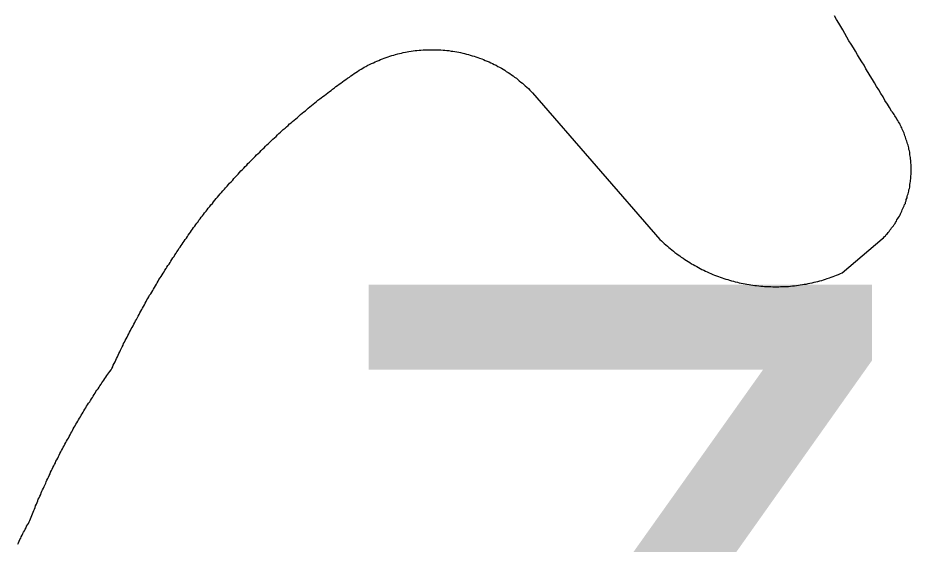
# Model space of a CAD drawing. Extents: x 1268485 to 1426702, y 514839 to 616766.
# Drawn here: x 1368983.9 to 1369364.9, y 570228.6 to 570453 of the extents above; entities that cross this region are included whole.
import ezdxf

# ---------------------------------------------------------------- set-up
doc = ezdxf.new("R2010")
doc.units = 0
doc.layers.add('Old_Level_13', color=7, linetype='Continuous')
doc.layers.add('Old_Level_35', color=7, linetype='Continuous')

msp = doc.modelspace()

# ---------------------------------------------------------------- linework, layer by layer
at = {"layer": 'Old_Level_35'}
for p, q in [((1369203.401, 570421.012), (1369257.74, 570358.522)), ((1369335.455, 570344.271), (1369352.577, 570358.829))]:
    msp.add_line(p, q, dxfattribs=at)
for points in [[(1369356.473, 570413.271), (1369355.653, 570414.758), (1369354.73, 570416.244), (1369353.705, 570417.731), (1369352.884, 570419.269), (1369351.962, 570420.755), (1369351.141, 570422.242), (1369350.116, 570423.728), (1369349.296, 570425.266), (1369348.373, 570426.753), (1369347.45, 570428.24), (1369346.528, 570429.727), (1369345.605, 570431.264), (1369344.785, 570432.751), (1369343.862, 570434.238), (1369342.837, 570435.776), (1369342.017, 570437.262), (1369341.094, 570438.749), (1369340.274, 570440.235), (1369339.351, 570441.773), (1369338.326, 570443.26), (1369337.505, 570444.746), (1369336.583, 570446.336), (1369335.762, 570447.822), (1369334.84, 570449.309), (1369334.02, 570450.795), (1369333.097, 570452.333), (1369332.174, 570453.82)], [(1369126.609, 570428.752), (1369127.327, 570429.265), (1369128.045, 570429.727), (1369128.762, 570430.188), (1369129.48, 570430.649), (1369130.3, 570431.059), (1369131.018, 570431.52), (1369131.633, 570431.93), (1369132.351, 570432.29), (1369133.171, 570432.751), (1369133.889, 570433.11), (1369134.709, 570433.52), (1369135.529, 570433.878), (1369136.247, 570434.238), (1369136.964, 570434.545), (1369137.785, 570434.853), (1369138.605, 570435.263), (1369139.425, 570435.571), (1369140.143, 570435.826), (1369140.963, 570436.134), (1369141.783, 570436.391), (1369142.603, 570436.698), (1369143.424, 570436.954), (1369144.244, 570437.108), (1369144.962, 570437.364), (1369145.884, 570437.621), (1369146.602, 570437.826), (1369147.525, 570437.98), (1369148.242, 570438.185), (1369149.165, 570438.39), (1369149.985, 570438.492), (1369150.703, 570438.646), (1369151.626, 570438.8), (1369152.548, 570438.954), (1369153.369, 570439.005), (1369154.086, 570439.107), (1369155.009, 570439.21), (1369155.829, 570439.262), (1369156.752, 570439.312), (1369157.47, 570439.364), (1369158.392, 570439.415), (1369159.213, 570439.415), (1369160.135, 570439.415), (1369160.956, 570439.415), (1369161.776, 570439.415), (1369162.596, 570439.415), (1369163.519, 570439.364), (1369164.339, 570439.312), (1369165.262, 570439.262), (1369165.979, 570439.21), (1369166.902, 570439.107), (1369167.722, 570439.005), (1369168.645, 570438.851), (1369169.363, 570438.749), (1369170.285, 570438.646), (1369171.106, 570438.492), (1369171.926, 570438.339), (1369172.746, 570438.185), (1369173.669, 570437.98), (1369174.386, 570437.826), (1369175.207, 570437.569), (1369176.027, 570437.364), (1369176.847, 570437.108), (1369177.667, 570436.852), (1369178.488, 570436.647), (1369179.205, 570436.391), (1369180.128, 570436.134), (1369180.846, 570435.826), (1369181.768, 570435.519), (1369182.486, 570435.211), (1369183.204, 570434.853), (1369184.024, 570434.545), (1369184.844, 570434.186), (1369185.664, 570433.878), (1369186.382, 570433.52), (1369187.1, 570433.11), (1369187.92, 570432.751), (1369188.638, 570432.29), (1369189.355, 570431.93), (1369190.175, 570431.52), (1369190.893, 570431.059), (1369191.611, 570430.649), (1369192.226, 570430.188), (1369193.046, 570429.675), (1369193.764, 570429.265), (1369194.379, 570428.752), (1369195.097, 570428.24), (1369195.712, 570427.727), (1369196.532, 570427.266), (1369197.147, 570426.753), (1369197.762, 570426.189), (1369198.48, 570425.626), (1369199.095, 570425.113), (1369199.71, 570424.549), (1369200.326, 570423.985), (1369201.043, 570423.37), (1369201.658, 570422.806), (1369202.274, 570422.191), (1369202.786, 570421.627), (1369203.401, 570421.012)], [(1369063.453, 570369.8), (1369064.171, 570370.517), (1369064.581, 570371.184), (1369065.094, 570371.85), (1369065.709, 570372.568), (1369066.222, 570373.235), (1369066.837, 570373.901), (1369067.349, 570374.568), (1369067.964, 570375.234), (1369068.477, 570375.951), (1369069.092, 570376.566), (1369069.605, 570377.233), (1369070.22, 570377.951), (1369070.733, 570378.566), (1369071.348, 570379.232), (1369071.963, 570379.899), (1369072.476, 570380.565), (1369073.091, 570381.18), (1369073.706, 570381.898), (1369074.219, 570382.513), (1369074.834, 570383.128), (1369075.551, 570383.795), (1369075.961, 570384.461), (1369076.577, 570385.128), (1369077.294, 570385.743), (1369077.909, 570386.358), (1369078.422, 570387.024), (1369079.037, 570387.691), (1369079.652, 570388.306), (1369080.268, 570388.921), (1369080.883, 570389.587), (1369081.498, 570390.202), (1369082.011, 570390.818), (1369082.626, 570391.433), (1369083.241, 570392.048), (1369083.856, 570392.663), (1369084.471, 570393.33), (1369085.086, 570393.945), (1369085.701, 570394.56), (1369086.419, 570395.175), (1369087.034, 570395.79), (1369087.649, 570396.456), (1369088.265, 570397.021), (1369088.88, 570397.636), (1369089.495, 570398.251), (1369090.11, 570398.866), (1369090.725, 570399.43), (1369091.34, 570400.045), (1369091.956, 570400.609), (1369092.673, 570401.275), (1369093.288, 570401.89), (1369094.006, 570402.455), (1369094.621, 570403.07), (1369095.236, 570403.633), (1369095.852, 570404.248), (1369096.467, 570404.813), (1369097.082, 570405.376), (1369097.902, 570405.991), (1369098.517, 570406.556), (1369099.132, 570407.119), (1369099.748, 570407.734), (1369100.465, 570408.299), (1369101.08, 570408.862), (1369101.798, 570409.426), (1369102.516, 570409.99), (1369103.131, 570410.554), (1369103.746, 570411.118), (1369104.464, 570411.733), (1369105.079, 570412.297), (1369105.797, 570412.861), (1369106.514, 570413.373), (1369107.129, 570413.938), (1369107.745, 570414.501), (1369108.462, 570415.065), (1369109.077, 570415.629), (1369109.898, 570416.193), (1369110.513, 570416.757), (1369111.23, 570417.269), (1369111.846, 570417.834), (1369112.666, 570418.397), (1369113.281, 570418.859), (1369113.999, 570419.422), (1369114.614, 570419.935), (1369115.331, 570420.499), (1369116.049, 570421.012), (1369116.767, 570421.575), (1369117.485, 570422.088), (1369118.1, 570422.601), (1369118.92, 570423.113), (1369119.535, 570423.678), (1369120.253, 570424.19), (1369120.97, 570424.703), (1369121.586, 570425.164), (1369122.406, 570425.728), (1369123.123, 570426.241), (1369123.739, 570426.753), (1369124.456, 570427.266), (1369125.277, 570427.727), (1369125.892, 570428.24), (1369126.609, 570428.752)], [(1369352.577, 570358.829), (1369353.089, 570359.24), (1369353.499, 570359.701), (1369353.91, 570360.111), (1369354.217, 570360.572), (1369354.73, 570360.982), (1369355.14, 570361.495), (1369355.55, 570361.957), (1369355.858, 570362.418), (1369356.268, 570362.88), (1369356.575, 570363.392), (1369356.985, 570363.853), (1369357.293, 570364.315), (1369357.601, 570364.828), (1369358.011, 570365.289), (1369358.216, 570365.801), (1369358.626, 570366.314), (1369358.831, 570366.878), (1369359.241, 570367.391), (1369359.549, 570367.852), (1369359.856, 570368.416), (1369360.164, 570368.929), (1369360.369, 570369.492), (1369360.676, 570370.005), (1369360.881, 570370.569), (1369361.086, 570371.133), (1369361.394, 570371.645), (1369361.599, 570372.209), (1369361.907, 570372.773), (1369362.112, 570373.337), (1369362.419, 570373.901), (1369362.522, 570374.413), (1369362.727, 570374.978), (1369362.829, 570375.541), (1369363.137, 570376.208), (1369363.239, 570376.771), (1369363.342, 570377.336), (1369363.65, 570377.899), (1369363.752, 570378.514), (1369363.855, 570379.079), (1369363.957, 570379.642), (1369364.162, 570380.257), (1369364.265, 570380.822), (1369364.367, 570381.437), (1369364.367, 570382), (1369364.47, 570382.615), (1369364.675, 570383.18), (1369364.675, 570383.795), (1369364.777, 570384.358), (1369364.777, 570385.025), (1369364.777, 570385.64), (1369364.88, 570386.204), (1369364.88, 570386.819), (1369364.88, 570387.383), (1369364.88, 570387.999), (1369364.88, 570388.614), (1369364.88, 570389.177), (1369364.88, 570389.792), (1369364.88, 570390.459), (1369364.777, 570391.023), (1369364.777, 570391.638), (1369364.777, 570392.202), (1369364.675, 570392.817), (1369364.675, 570393.381), (1369364.47, 570393.996), (1369364.367, 570394.56), (1369364.265, 570395.175), (1369364.265, 570395.739), (1369364.162, 570396.354), (1369363.957, 570396.918), (1369363.855, 570397.584), (1369363.752, 570398.149), (1369363.547, 570398.712), (1369363.342, 570399.327), (1369363.239, 570399.892), (1369363.034, 570400.455), (1369362.829, 570401.019), (1369362.624, 570401.583), (1369362.522, 570402.147), (1369362.214, 570402.711), (1369362.112, 570403.275), (1369361.907, 570403.838), (1369361.599, 570404.351), (1369361.394, 570404.915), (1369361.086, 570405.479), (1369360.881, 570406.043), (1369360.676, 570406.556), (1369360.369, 570407.119), (1369360.164, 570407.632), (1369359.754, 570408.196), (1369359.549, 570408.709), (1369359.241, 570409.272), (1369358.831, 570409.734), (1369358.626, 570410.247), (1369358.216, 570410.759), (1369357.908, 570411.272), (1369357.601, 570411.733), (1369357.293, 570412.245), (1369356.883, 570412.758), (1369356.473, 570413.271)], [(1369023.981, 570303.415), (1369024.391, 570304.183), (1369024.596, 570304.901), (1369025.006, 570305.618), (1369025.416, 570306.336), (1369025.621, 570307.003), (1369026.031, 570307.669), (1369026.339, 570308.438), (1369026.646, 570309.104), (1369026.954, 570309.822), (1369027.364, 570310.54), (1369027.672, 570311.257), (1369027.979, 570311.924), (1369028.389, 570312.642), (1369028.8, 570313.36), (1369029.005, 570314.077), (1369029.415, 570314.743), (1369029.722, 570315.461), (1369030.132, 570316.128), (1369030.542, 570316.794), (1369030.85, 570317.563), (1369031.158, 570318.229), (1369031.465, 570318.947), (1369031.875, 570319.614), (1369032.285, 570320.331), (1369032.593, 570320.997), (1369033.003, 570321.664), (1369033.413, 570322.382), (1369033.721, 570323.048), (1369034.131, 570323.766), (1369034.541, 570324.432), (1369034.849, 570325.15), (1369035.259, 570325.816), (1369035.669, 570326.483), (1369035.976, 570327.201), (1369036.386, 570327.867), (1369036.797, 570328.584), (1369037.104, 570329.251), (1369037.514, 570329.917), (1369037.924, 570330.635), (1369038.232, 570331.302), (1369038.642, 570332.019), (1369038.95, 570332.685), (1369039.36, 570333.3), (1369039.77, 570334.018), (1369040.077, 570334.685), (1369040.59, 570335.351), (1369041, 570336.069), (1369041.41, 570336.684), (1369041.718, 570337.351), (1369042.128, 570338.068), (1369042.538, 570338.734), (1369043.051, 570339.401), (1369043.358, 570340.067), (1369043.768, 570340.734), (1369044.076, 570341.4), (1369044.589, 570342.067), (1369044.999, 570342.733), (1369045.409, 570343.4), (1369045.921, 570344.066), (1369046.229, 570344.733), (1369046.639, 570345.399), (1369047.152, 570346.065), (1369047.459, 570346.681), (1369047.869, 570347.398), (1369048.382, 570348.013), (1369048.792, 570348.679), (1369049.1, 570349.295), (1369049.612, 570350.012), (1369050.022, 570350.627), (1369050.535, 570351.294), (1369050.843, 570351.96), (1369051.355, 570352.627), (1369051.765, 570353.242), (1369052.278, 570353.96), (1369052.586, 570354.575), (1369053.098, 570355.19), (1369053.508, 570355.856), (1369054.021, 570356.523), (1369054.328, 570357.138), (1369054.841, 570357.804), (1369055.251, 570358.419), (1369055.764, 570359.086), (1369056.174, 570359.701), (1369056.584, 570360.367), (1369057.097, 570360.982), (1369057.507, 570361.649), (1369058.019, 570362.264), (1369058.327, 570362.93), (1369058.84, 570363.546), (1369059.352, 570364.212), (1369059.762, 570364.828), (1369060.275, 570365.443), (1369060.788, 570366.058), (1369061.095, 570366.673), (1369061.608, 570367.288), (1369062.12, 570367.954), (1369062.633, 570368.569), (1369063.043, 570369.185), (1369063.453, 570369.8)], [(1369257.74, 570358.522), (1369258.355, 570357.958), (1369258.97, 570357.292), (1369259.586, 570356.728), (1369260.201, 570356.164), (1369260.918, 570355.651), (1369261.534, 570355.088), (1369262.149, 570354.575), (1369262.866, 570354.011), (1369263.482, 570353.498), (1369264.097, 570352.935), (1369264.917, 570352.422), (1369265.532, 570351.96), (1369266.25, 570351.448), (1369266.865, 570350.935), (1369267.583, 570350.525), (1369268.3, 570350.012), (1369269.018, 570349.551), (1369269.736, 570349.039), (1369270.453, 570348.629), (1369271.171, 570348.167), (1369271.889, 570347.757), (1369272.606, 570347.398), (1369273.427, 570346.936), (1369274.144, 570346.578), (1369274.862, 570346.116), (1369275.58, 570345.758), (1369276.4, 570345.399), (1369277.118, 570344.988), (1369277.835, 570344.681), (1369278.758, 570344.322), (1369279.476, 570344.015), (1369280.296, 570343.605), (1369281.014, 570343.297), (1369281.834, 570342.99), (1369282.654, 570342.733), (1369283.372, 570342.425), (1369284.294, 570342.118), (1369285.012, 570341.862), (1369285.832, 570341.605), (1369286.653, 570341.4), (1369287.473, 570341.144), (1369288.293, 570340.887), (1369289.113, 570340.682), (1369289.831, 570340.426), (1369290.754, 570340.272), (1369291.471, 570340.067), (1369292.394, 570339.862), (1369293.214, 570339.709), (1369294.034, 570339.555), (1369294.855, 570339.401), (1369295.777, 570339.247), (1369296.495, 570339.144), (1369297.418, 570338.991), (1369298.238, 570338.889), (1369298.956, 570338.837), (1369299.878, 570338.683), (1369300.801, 570338.632), (1369301.621, 570338.581), (1369302.339, 570338.478), (1369303.262, 570338.427), (1369304.082, 570338.376), (1369305.005, 570338.376), (1369305.825, 570338.324), (1369306.645, 570338.324), (1369307.465, 570338.324), (1369308.388, 570338.324), (1369309.208, 570338.376), (1369310.028, 570338.376), (1369310.849, 570338.427), (1369311.771, 570338.427), (1369312.592, 570338.478), (1369313.412, 570338.632), (1369314.232, 570338.683), (1369315.155, 570338.734), (1369315.975, 570338.889), (1369316.795, 570338.991), (1369317.615, 570339.144), (1369318.538, 570339.247), (1369319.256, 570339.401), (1369320.076, 570339.504), (1369320.999, 570339.709), (1369321.716, 570339.862), (1369322.639, 570340.067), (1369323.459, 570340.272), (1369324.28, 570340.426), (1369325.1, 570340.631), (1369325.92, 570340.887), (1369326.74, 570341.042), (1369327.458, 570341.297), (1369328.381, 570341.554), (1369329.098, 570341.81), (1369330.021, 570342.118), (1369330.739, 570342.374), (1369331.661, 570342.682), (1369332.379, 570342.99), (1369333.097, 570343.245), (1369333.917, 570343.605), (1369334.737, 570343.963), (1369335.455, 570344.271)], [(1368989.019, 570238.669), (1368989.224, 570239.387), (1368989.635, 570240.104), (1368989.84, 570240.822), (1368990.147, 570241.489), (1368990.352, 570242.206), (1368990.66, 570242.872), (1368990.967, 570243.539), (1368991.275, 570244.257), (1368991.48, 570244.923), (1368991.89, 570245.641), (1368992.095, 570246.308), (1368992.403, 570247.025), (1368992.608, 570247.691), (1368993.018, 570248.358), (1368993.223, 570249.076), (1368993.633, 570249.742), (1368993.838, 570250.459), (1368994.146, 570251.126), (1368994.453, 570251.792), (1368994.761, 570252.51), (1368995.171, 570253.125), (1368995.376, 570253.792), (1368995.786, 570254.51), (1368995.991, 570255.176), (1368996.299, 570255.893), (1368996.606, 570256.56), (1368997.016, 570257.175), (1368997.221, 570257.893), (1368997.632, 570258.559), (1368997.837, 570259.226), (1368998.247, 570259.943), (1368998.452, 570260.559), (1368998.862, 570261.276), (1368999.272, 570261.942), (1368999.477, 570262.557), (1368999.887, 570263.275), (1369000.092, 570263.942), (1369000.502, 570264.557), (1369000.912, 570265.275), (1369001.22, 570265.941), (1369001.528, 570266.556), (1369001.835, 570267.274), (1369002.245, 570267.941), (1369002.45, 570268.556), (1369002.86, 570269.273), (1369003.271, 570269.889), (1369003.578, 570270.555), (1369003.988, 570271.17), (1369004.296, 570271.887), (1369004.603, 570272.503), (1369005.013, 570273.169), (1369005.424, 570273.835), (1369005.731, 570274.502), (1369006.141, 570275.117), (1369006.551, 570275.835), (1369006.859, 570276.45), (1369007.167, 570277.065), (1369007.474, 570277.731), (1369007.884, 570278.398), (1369008.294, 570279.013), (1369008.602, 570279.679), (1369009.012, 570280.294), (1369009.422, 570280.961), (1369009.73, 570281.627), (1369010.14, 570282.242), (1369010.55, 570282.858), (1369010.857, 570283.524), (1369011.37, 570284.19), (1369011.78, 570284.806), (1369012.088, 570285.421), (1369012.498, 570286.088), (1369012.908, 570286.703), (1369013.216, 570287.369), (1369013.626, 570287.984), (1369014.036, 570288.651), (1369014.548, 570289.266), (1369014.856, 570289.881), (1369015.266, 570290.496), (1369015.676, 570291.111), (1369015.984, 570291.727), (1369016.496, 570292.393), (1369016.906, 570293.008), (1369017.214, 570293.623), (1369017.624, 570294.238), (1369018.137, 570294.853), (1369018.547, 570295.52), (1369018.854, 570296.135), (1369019.367, 570296.75), (1369019.777, 570297.365), (1369020.085, 570297.929), (1369020.597, 570298.544), (1369021.008, 570299.211), (1369021.418, 570299.826), (1369021.828, 570300.441), (1369022.238, 570301.056), (1369022.75, 570301.62), (1369023.161, 570302.235), (1369023.673, 570302.85), (1369023.981, 570303.415)], [(1368983.893, 570228.571), (1368984.098, 570229.186), (1368984.508, 570229.801), (1368984.713, 570230.519), (1368985.123, 570231.134), (1368985.328, 570231.749), (1368985.739, 570232.415), (1368986.046, 570233.082), (1368986.354, 570233.697), (1368986.661, 570234.312), (1368986.969, 570234.927), (1368987.379, 570235.542), (1368987.584, 570236.208), (1368987.994, 570236.823), (1368988.404, 570237.439), (1368988.712, 570238.054), (1368989.019, 570238.669)]]:
    msp.add_lwpolyline(points, dxfattribs=at)

# ---------------------------------------------------------------- texts
at = {"layer": 'Old_Level_13'}
msp.add_text('Z', height=328.083, dxfattribs=at).set_placement((1369103.976, 570011.178))

doc.saveas('drawing.dxf')
